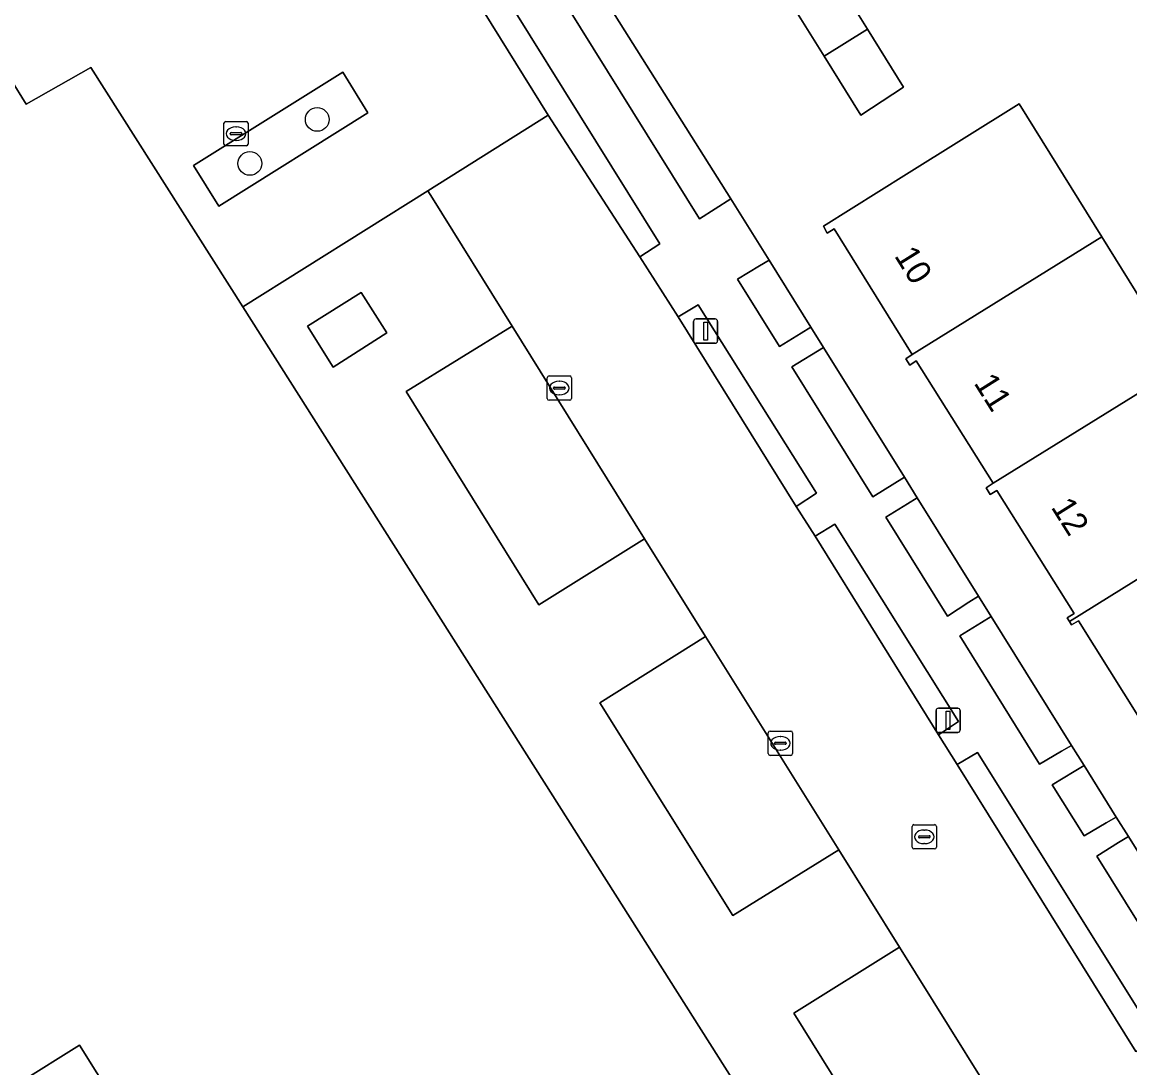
# Model space of a CAD drawing. Extents: x 159279 to 160377, y 384531 to 385888.
# Drawn here: x 159464.53 to 159510.12, y 385343.97 to 385387.02 of the extents above; entities that cross this region are included whole.
import ezdxf

# ---------------------------------------------------------------- set-up
doc = ezdxf.new("R2010")
doc.units = 0
for name, color, linetype in [('IMGEO_Boom', 7, 'Continuous'), ('IMGEO_Erf', 7, 'Continuous'), ('IMGEO_Groenvoorziening', 7, 'Continuous'), ('IMGEO_Kolk', 7, 'Continuous'), ('IMGEO_Lage_trafo', 7, 'Continuous'), ('IMGEO_Lichtmast', 7, 'Continuous'), ('IMGEO_Pand', 7, 'Continuous'), ('IMGEO_Pand_nummerreeks', 7, 'Continuous'), ('IMGEO_Parkeervlak_open', 7, 'Continuous'), ('IMGEO_Rijbaan_lokaal_open', 7, 'Continuous'), ('IMGEO_Rioolput', 7, 'Continuous'), ('IMGEO_Voetgangersgebied_open', 7, 'Continuous'), ('IMGEO_Voetpad_open', 7, 'Continuous')]:
    doc.layers.add(name, color=color, linetype=linetype)

msp = doc.modelspace()

# ---------------------------------------------------------------- linework, layer by layer
at = {"layer": 'IMGEO_Boom'}
for centre in [(159476.677, 385383.014), (159473.904, 385381.203)]:
    msp.add_circle(centre, 0.489, dxfattribs=at)
at = {"layer": 'IMGEO_Erf'}
for points in [[(159521.522, 385420.783), (159484.628, 385397.793), (159483.001, 385396.779), (159484.894, 385393.742), (159485.468, 385392.81), (159493.699, 385379.74), (159495.271, 385377.219), (159496.989, 385374.464), (159497.511, 385373.627), (159500.843, 385368.283), (159501.367, 385367.441), (159503.891, 385363.393), (159504.415, 385362.553), (159507.722, 385357.249), (159508.235, 385356.426), (159509.564, 385354.294), (159510.061, 385353.497), (159512.737, 385349.205)], [(159511.164, 385357.337), (159508.002, 385362.379), (159507.714, 385362.215), (159507.634, 385362.352), (159507.547, 385362.501), (159507.83, 385362.678), (159504.651, 385367.741), (159504.374, 385367.579), (159504.212, 385367.85), (159504.502, 385368.039), (159501.33, 385373.071), (159501.059, 385372.896), (159500.904, 385373.164), (159501.165, 385373.333), (159497.949, 385378.514), (159497.667, 385378.337), (159497.51, 385378.625), (159500.933, 385380.761), (159505.571, 385383.655), (159508.971, 385378.179), (159512.272, 385372.863)]]:
    msp.add_lwpolyline(points, dxfattribs=at)
msp.add_lwpolyline([(159497.538, 385385.616), (159496.028, 385388.048), (159497.812, 385389.156), (159499.322, 385386.724), (159500.805, 385384.336), (159499.047, 385383.184)], close=True, dxfattribs=at)
at = {"layer": 'IMGEO_Groenvoorziening'}
for points in [[(159481.493, 385392.803), (159480.107, 385394.975), (159479.206, 385394.415), (159486.183, 385383.185), (159489.952, 385377.357), (159490.781, 385377.889)], [(159485.468, 385392.81), (159484.246, 385392.037), (159492.414, 385378.923), (159493.699, 385379.74)], [(159471.579, 385381.123), (159472.627, 385379.444), (159478.755, 385383.278), (159477.724, 385384.954)], [(159500.64, 385348.943), (159498.146, 385352.954), (159493.776, 385350.243), (159488.31, 385359.005), (159492.658, 385361.728), (159490.152, 385365.746), (159485.794, 385363.031), (159480.341, 385371.812), (159484.701, 385374.506), (159481.423, 385379.772), (159481.223, 385380.079), (159473.614, 385375.297), (159509.752, 385318.295), (159516.946, 385322.749), (159515.441, 385325.224), (159511.063, 385322.514), (159504.254, 385333.446), (159508.6, 385336.129), (159506.114, 385340.158), (159501.739, 385337.466), (159496.29, 385346.227)], [(159495.271, 385377.219), (159494.88, 385376.983), (159493.977, 385376.438), (159495.696, 385373.662), (159496.599, 385374.222), (159496.989, 385374.464)], [(159477.335, 385372.811), (159476.278, 385374.505), (159478.489, 385375.888), (159479.536, 385374.233)], [(159491.531, 385374.888), (159496.383, 385367.078), (159497.228, 385367.623), (159492.357, 385375.377)], [(159497.511, 385373.627), (159496.213, 385372.829), (159499.549, 385367.472), (159500.843, 385368.283)], [(159501.367, 385367.441), (159500.972, 385367.196), (159500.077, 385366.642), (159502.61, 385362.56), (159503.498, 385363.137), (159503.891, 385363.393)], [(159497.164, 385365.855), (159502.251, 385357.686), (159503.068, 385358.235), (159497.974, 385366.357)], [(159504.415, 385362.553), (159504.016, 385362.305), (159503.127, 385361.752), (159506.402, 385356.472), (159507.313, 385357.008), (159507.722, 385357.249)], [(159503.017, 385356.459), (159510.367, 385344.653), (159511.207, 385345.192), (159503.848, 385356.959)], [(159508.235, 385356.426), (159507.83, 385356.177), (159506.93, 385355.626), (159508.245, 385353.523), (159509.152, 385354.053), (159509.564, 385354.294)], [(159522.704, 385356.461), (159522.653, 385356.547), (159522.472, 385356.434), (159515.795, 385352.272), (159516.301, 385351.454), (159513.619, 385349.761), (159512.737, 385349.205), (159510.061, 385353.497), (159509.655, 385353.244), (159508.766, 385352.691), (159512.828, 385346.166), (159524.507, 385353.448)]]:
    msp.add_lwpolyline(points, close=True, dxfattribs=at)
at = {"layer": 'IMGEO_Kolk'}
for p, q in [((159472.834, 385382.001), (159472.834, 385382.853)), ((159472.909, 385382.927), (159473.761, 385382.927)), ((159473.322, 385382.707), (159473.347, 385382.707)), ((159473.835, 385382.853), (159473.835, 385382.001)), ((159473.093, 385382.421), (159473.093, 385382.433)), ((159473.531, 385382.384), (159473.133, 385382.384)), ((159473.136, 385382.47), (159473.534, 385382.47)), ((159473.345, 385382.147), (159473.32, 385382.147)), ((159473.577, 385382.433), (159473.577, 385382.421)), ((159473.761, 385381.927), (159472.909, 385381.927)), ((159486.141, 385371.529), (159486.141, 385372.381)), ((159486.216, 385372.455), (159487.068, 385372.455)), ((159486.629, 385372.235), (159486.654, 385372.235)), ((159487.142, 385372.381), (159487.142, 385371.529)), ((159486.4, 385371.949), (159486.4, 385371.961)), ((159486.838, 385371.912), (159486.44, 385371.912)), ((159486.443, 385371.998), (159486.841, 385371.998)), ((159486.652, 385371.675), (159486.627, 385371.675)), ((159486.884, 385371.961), (159486.884, 385371.949)), ((159487.068, 385371.455), (159486.216, 385371.455)), ((159495.239, 385356.909), (159495.239, 385357.761)), ((159495.314, 385357.835), (159496.166, 385357.835)), ((159495.727, 385357.615), (159495.752, 385357.615)), ((159496.24, 385357.761), (159496.24, 385356.909)), ((159495.498, 385357.329), (159495.498, 385357.341)), ((159495.936, 385357.292), (159495.538, 385357.292)), ((159495.541, 385357.378), (159495.939, 385357.378)), ((159495.75, 385357.055), (159495.725, 385357.055)), ((159495.982, 385357.341), (159495.982, 385357.329)), ((159496.166, 385356.835), (159495.314, 385356.835))]:
    msp.add_line(p, q, dxfattribs=at)
for points in [[(159472.834, 385382.001), (159472.834, 385382.853)], [(159472.909, 385382.927), (159473.761, 385382.927)], [(159473.835, 385382.853), (159473.835, 385382.001)], [(159473.761, 385381.927), (159472.909, 385381.927)], [(159486.141, 385371.529), (159486.141, 385372.381)], [(159486.216, 385372.455), (159487.068, 385372.455)], [(159487.142, 385372.381), (159487.142, 385371.529)], [(159487.068, 385371.455), (159486.216, 385371.455)], [(159495.239, 385356.909), (159495.239, 385357.761)], [(159495.314, 385357.835), (159496.166, 385357.835)], [(159496.24, 385357.761), (159496.24, 385356.909)], [(159496.166, 385356.835), (159495.314, 385356.835)]]:
    msp.add_lwpolyline(points, dxfattribs=at)
for centre, radius, start, end in [((159472.911, 385382.851), 0.0765, 91.552, 178.448), ((159472.911, 385382.851), 0.0765, 91.552, 178.448), ((159473.759, 385382.851), 0.0765, 1.552, 88.448), ((159473.759, 385382.851), 0.0765, 1.552, 88.448), ((159473.133, 385382.43), 0.0403, 85.8775, 175.7526), ((159473.13, 385382.42), 0.0366, 178.938, 274.7102), ((159473.534, 385382.427), 0.043, 264.8664, 352.4533), ((159473.538, 385382.432), 0.0386, 1.7309, 96.639), ((159472.911, 385382.003), 0.0765, 181.552, 268.448), ((159472.911, 385382.003), 0.0765, 181.552, 268.448), ((159473.759, 385382.003), 0.0765, 271.552, 358.448), ((159473.759, 385382.003), 0.0765, 271.552, 358.448), ((159486.218, 385372.379), 0.0765, 91.552, 178.448), ((159486.218, 385372.379), 0.0765, 91.552, 178.448), ((159487.066, 385372.379), 0.0765, 1.552, 88.448), ((159487.066, 385372.379), 0.0765, 1.552, 88.448), ((159486.44, 385371.958), 0.0403, 85.8775, 175.7526), ((159486.437, 385371.948), 0.0366, 178.938, 274.7102), ((159486.841, 385371.955), 0.043, 264.8664, 352.4533), ((159486.845, 385371.96), 0.0386, 1.7309, 96.639), ((159486.218, 385371.531), 0.0765, 181.552, 268.448), ((159486.218, 385371.531), 0.0765, 181.552, 268.448), ((159487.066, 385371.531), 0.0765, 271.552, 358.448), ((159487.066, 385371.531), 0.0765, 271.552, 358.448), ((159495.316, 385357.759), 0.0765, 91.552, 178.448), ((159495.316, 385357.759), 0.0765, 91.552, 178.448), ((159496.164, 385357.759), 0.0765, 1.552, 88.448), ((159496.164, 385357.759), 0.0765, 1.552, 88.448), ((159495.538, 385357.338), 0.0403, 85.8775, 175.7526), ((159495.535, 385357.328), 0.0366, 178.938, 274.7102), ((159495.939, 385357.335), 0.043, 264.8664, 352.4533), ((159495.943, 385357.34), 0.0386, 1.7309, 96.639), ((159495.316, 385356.911), 0.0765, 181.552, 268.448), ((159495.316, 385356.911), 0.0765, 181.552, 268.448), ((159496.164, 385356.911), 0.0765, 271.552, 358.448), ((159496.164, 385356.911), 0.0765, 271.552, 358.448)]:
    msp.add_arc(centre, radius, start, end, dxfattribs=at)
for centre, major_axis, ratio, start_param, end_param in [((159473.321, 385382.427), (-0.387, 0.002), 0.722429, 4.712389, 7.853982), ((159473.346, 385382.427), (-0.39, 0.002), 0.717154, 1.570796, 4.712389), ((159486.628, 385371.955), (-0.387, 0.002), 0.722429, 4.712389, 7.853982), ((159486.653, 385371.955), (-0.39, 0.002), 0.717154, 1.570796, 4.712389), ((159495.726, 385357.335), (-0.387, 0.002), 0.722429, 4.712389, 7.853982), ((159495.751, 385357.335), (-0.39, 0.002), 0.717154, 1.570796, 4.712389)]:
    msp.add_ellipse(centre, major_axis=major_axis, ratio=ratio, start_param=start_param, end_param=end_param, dxfattribs=at)
at = {"layer": 'IMGEO_Lage_trafo'}
msp.add_lwpolyline([(159476.278, 385374.505), (159477.335, 385372.811), (159479.536, 385374.233), (159478.489, 385375.888)], close=True, dxfattribs=at)
at = {"layer": 'IMGEO_Lichtmast'}
for p, q in [((159492.165, 385373.899), (159492.165, 385374.699)), ((159492.165, 385374.699), (159492.165, 385373.899)), ((159492.265, 385374.799), (159493.055, 385374.799)), ((159493.055, 385374.799), (159492.265, 385374.799)), ((159493.155, 385374.699), (159493.155, 385373.899)), ((159493.155, 385373.899), (159493.155, 385374.699)), ((159493.055, 385373.799), (159492.265, 385373.799)), ((159492.265, 385373.799), (159493.055, 385373.799)), ((159502.146, 385357.88), (159502.146, 385358.68)), ((159502.146, 385358.68), (159502.146, 385357.88)), ((159502.246, 385358.78), (159503.036, 385358.78)), ((159503.036, 385358.78), (159502.246, 385358.78)), ((159503.136, 385358.68), (159503.136, 385357.88)), ((159503.136, 385357.88), (159503.136, 385358.68)), ((159503.036, 385357.78), (159502.246, 385357.78)), ((159502.246, 385357.78), (159503.036, 385357.78))]:
    msp.add_line(p, q, dxfattribs=at)
for points in [[(159492.585, 385374.674), (159492.735, 385374.674), (159492.735, 385373.924), (159492.585, 385373.924), (159492.585, 385374.674)], [(159502.566, 385358.655), (159502.716, 385358.655), (159502.716, 385357.905), (159502.566, 385357.905), (159502.566, 385358.655)]]:
    msp.add_lwpolyline(points, dxfattribs=at)
for centre, start, end in [((159492.265, 385374.699), 90, 180), ((159492.265, 385374.699), 90, 180), ((159493.055, 385374.699), 0, 90), ((159493.055, 385374.699), 360, 90), ((159492.265, 385373.899), 180, 270), ((159492.265, 385373.899), 180, 270), ((159493.055, 385373.899), 270, 0), ((159493.055, 385373.899), 270, 0), ((159502.246, 385358.68), 90, 180), ((159502.246, 385358.68), 90, 180), ((159503.036, 385358.68), 0, 90), ((159503.036, 385358.68), 360, 90), ((159502.246, 385357.88), 180, 270), ((159502.246, 385357.88), 180, 270), ((159503.036, 385357.88), 270, 0), ((159503.036, 385357.88), 270, 0)]:
    msp.add_arc(centre, 0.1, start, end, dxfattribs=at)
at = {"layer": 'IMGEO_Pand'}
for points in [[(159496.028, 385388.048), (159497.538, 385385.616), (159499.322, 385386.724), (159497.812, 385389.156)], [(159499.322, 385386.724), (159497.538, 385385.616), (159499.047, 385383.184), (159500.805, 385384.336)], [(159505.571, 385383.655), (159500.933, 385380.761), (159497.51, 385378.625), (159497.667, 385378.337), (159497.949, 385378.514), (159501.165, 385373.333), (159508.971, 385378.179)], [(159508.971, 385378.179), (159501.165, 385373.333), (159500.904, 385373.164), (159501.059, 385372.896), (159501.33, 385373.071), (159504.502, 385368.039), (159512.272, 385372.863)], [(159512.272, 385372.863), (159504.502, 385368.039), (159504.212, 385367.85), (159504.374, 385367.579), (159504.651, 385367.741), (159507.83, 385362.678), (159507.547, 385362.501), (159507.634, 385362.352), (159515.691, 385367.355)], [(159515.691, 385367.355), (159507.634, 385362.352), (159507.714, 385362.215), (159508.002, 385362.379), (159511.164, 385357.337), (159510.882, 385357.158), (159511.055, 385356.868), (159511.339, 385357.041), (159519.102, 385361.861)]]:
    msp.add_lwpolyline(points, close=True, dxfattribs=at)
msp.add_lwpolyline([(159492.501, 385300.115), (159484.487, 385312.598), (159486.385, 385313.787), (159466.895, 385344.913), (159461.972, 385341.84), (159458.781, 385346.947), (159457.065, 385349.663)], dxfattribs=at)
at = {"layer": 'IMGEO_Parkeervlak_open'}
for points in [[(159484.701, 385374.506), (159480.341, 385371.812), (159485.794, 385363.031), (159490.152, 385365.746)], [(159492.658, 385361.728), (159488.31, 385359.005), (159493.776, 385350.243), (159498.146, 385352.954)], [(159500.64, 385348.943), (159496.29, 385346.227), (159501.739, 385337.466), (159506.114, 385340.158)]]:
    msp.add_lwpolyline(points, close=True, dxfattribs=at)
at = {"layer": 'IMGEO_Rijbaan_lokaal_open'}
msp.add_lwpolyline([(159510.367, 385344.653), (159503.017, 385356.459), (159502.251, 385357.686), (159497.164, 385365.855), (159496.383, 385367.078), (159491.531, 385374.888), (159489.952, 385377.357), (159486.183, 385383.185), (159481.223, 385380.079), (159481.423, 385379.772), (159484.701, 385374.506), (159490.152, 385365.746), (159492.658, 385361.728), (159498.146, 385352.954), (159500.64, 385348.943), (159506.114, 385340.158), (159508.6, 385336.129), (159515.441, 385325.224)], dxfattribs=at)
at = {"layer": 'IMGEO_Rioolput'}
for p, q in [((159501.16, 385353.058), (159501.16, 385353.91)), ((159501.235, 385353.984), (159502.087, 385353.984)), ((159502.161, 385353.91), (159502.161, 385353.058)), ((159501.419, 385353.478), (159501.419, 385353.49)), ((159501.857, 385353.441), (159501.459, 385353.441)), ((159501.462, 385353.527), (159501.86, 385353.527)), ((159501.648, 385353.764), (159501.673, 385353.764)), ((159501.903, 385353.49), (159501.903, 385353.478)), ((159502.087, 385352.984), (159501.235, 385352.984)), ((159501.671, 385353.204), (159501.646, 385353.204))]:
    msp.add_line(p, q, dxfattribs=at)
for points in [[(159501.16, 385353.058), (159501.16, 385353.91)], [(159501.235, 385353.984), (159502.087, 385353.984)], [(159502.161, 385353.91), (159502.161, 385353.058)], [(159502.087, 385352.984), (159501.235, 385352.984)]]:
    msp.add_lwpolyline(points, dxfattribs=at)
for centre, radius, start, end in [((159501.237, 385353.908), 0.0765, 91.552, 178.448), ((159501.237, 385353.908), 0.0765, 91.552, 178.448), ((159502.085, 385353.908), 0.0765, 1.552, 88.448), ((159502.085, 385353.908), 0.0765, 1.552, 88.448), ((159501.459, 385353.487), 0.0403, 85.8775, 175.7526), ((159501.456, 385353.477), 0.0366, 178.938, 274.7102), ((159501.86, 385353.484), 0.043, 264.8664, 352.4533), ((159501.864, 385353.489), 0.0386, 1.7309, 96.639), ((159501.237, 385353.06), 0.0765, 181.552, 268.448), ((159501.237, 385353.06), 0.0765, 181.552, 268.448), ((159502.085, 385353.06), 0.0765, 271.552, 358.448), ((159502.085, 385353.06), 0.0765, 271.552, 358.448)]:
    msp.add_arc(centre, radius, start, end, dxfattribs=at)
for centre, major_axis, ratio, start_param, end_param in [((159501.647, 385353.484), (-0.387, 0.002), 0.722429, 4.712389, 7.853982), ((159501.672, 385353.484), (-0.39, 0.002), 0.717154, 1.570796, 4.712389)]:
    msp.add_ellipse(centre, major_axis=major_axis, ratio=ratio, start_param=start_param, end_param=end_param, dxfattribs=at)
at = {"layer": 'IMGEO_Voetgangersgebied_open'}
for points in [[(159515.214, 385430.074), (159498.421, 385419.623), (159498.164, 385420.032), (159496.527, 385419.019), (159459.81, 385396.164), (159459.434, 385395.969), (159457.667, 385394.881), (159463.396, 385385.729), (159464.704, 385383.64), (159467.362, 385385.157), (159473.614, 385375.297), (159481.223, 385380.079), (159486.183, 385383.185), (159479.206, 385394.415), (159480.107, 385394.975), (159481.742, 385395.994), (159483.001, 385396.779), (159484.628, 385397.793), (159521.522, 385420.783)], [(159389.39, 385321.78), (159429.394, 385258.118), (159424.986, 385255.303), (159426.009, 385253.608), (159497.859, 385298.653), (159506.85, 385304.364), (159515.25, 385309.623), (159513.073, 385313.056), (159512.632, 385312.774), (159509.325, 385318.031), (159509.752, 385318.295), (159473.614, 385375.297), (159467.362, 385385.157), (159464.704, 385383.64), (159463.396, 385385.729), (159461.661, 385384.66), (159457.508, 385382.049), (159453.622, 385379.606), (159453.246, 385379.369), (159453.794, 385378.488), (159378.085, 385331.09)], [(159457.065, 385349.663), (159458.781, 385346.947), (159461.972, 385341.84), (159466.895, 385344.913), (159486.385, 385313.787), (159484.487, 385312.598), (159492.501, 385300.115), (159445.724, 385270.83), (159444.541, 385272.72), (159430.445, 385263.896), (159400.596, 385311.48)]]:
    msp.add_lwpolyline(points, dxfattribs=at)
msp.add_lwpolyline([(159478.755, 385383.278), (159472.627, 385379.444), (159471.579, 385381.123), (159477.724, 385384.954)], close=True, dxfattribs=at)
at = {"layer": 'IMGEO_Voetpad_open'}
for points in [[(159481.493, 385392.803), (159490.781, 385377.889), (159489.952, 385377.357), (159491.531, 385374.888), (159492.357, 385375.377), (159497.228, 385367.623), (159496.383, 385367.078), (159497.164, 385365.855), (159497.974, 385366.357), (159503.068, 385358.235), (159502.251, 385357.686), (159503.017, 385356.459), (159503.848, 385356.959), (159511.207, 385345.192)], [(159512.828, 385346.166), (159508.766, 385352.691), (159509.655, 385353.244), (159510.061, 385353.497), (159509.564, 385354.294), (159509.152, 385354.053), (159508.245, 385353.523), (159506.93, 385355.626), (159507.83, 385356.177), (159508.235, 385356.426), (159507.722, 385357.249), (159507.313, 385357.008), (159506.402, 385356.472), (159503.127, 385361.752), (159504.016, 385362.305), (159504.415, 385362.553), (159503.891, 385363.393), (159503.498, 385363.137), (159502.61, 385362.56), (159500.077, 385366.642), (159500.972, 385367.196), (159501.367, 385367.441), (159500.843, 385368.283), (159499.549, 385367.472), (159496.213, 385372.829), (159497.511, 385373.627), (159496.989, 385374.464), (159496.599, 385374.222), (159495.696, 385373.662), (159493.977, 385376.438), (159494.88, 385376.983), (159495.271, 385377.219), (159493.699, 385379.74), (159492.414, 385378.923), (159484.246, 385392.037)]]:
    msp.add_lwpolyline(points, dxfattribs=at)

# ---------------------------------------------------------------- texts
at = {"layer": 'IMGEO_Pand_nummerreeks'}
for s, rotation, p in [('10', 301.8276, (159500.405, 385377.402)), ('11', 302.2287, (159503.676, 385372.163)), ('12', 302.1255, (159506.852, 385367.055))]:
    msp.add_text(s, height=1, rotation=rotation, dxfattribs=at).set_placement(p)

doc.saveas('drawing.dxf')
